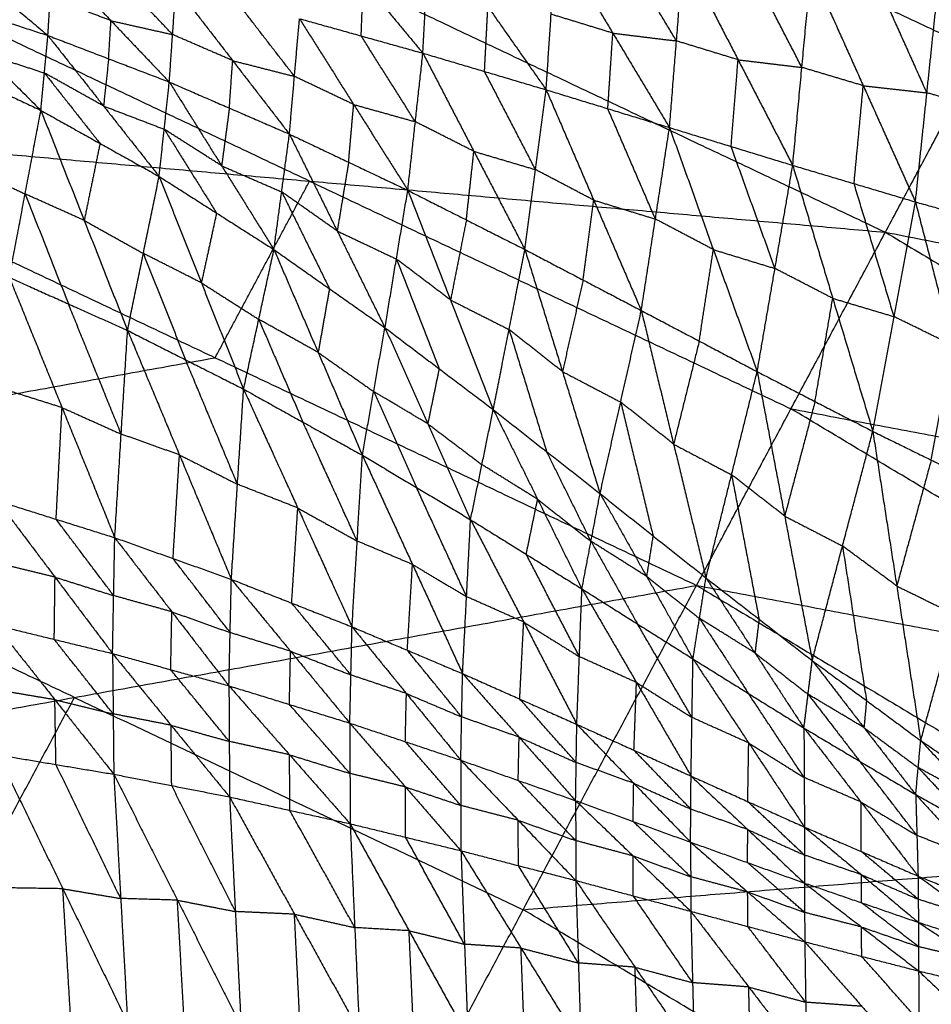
# Model space of a CAD drawing. Header units: millimetres. Extents: x -106 to 110, y -96 to 120.
# Tile 874 of 1020: x 37 to 45, y 85 to 93. Entities that reach past the tile are written whole.
import ezdxf

# ---------------------------------------------------------------- set-up
doc = ezdxf.new("R2010")
doc.units = ezdxf.units.MM
doc.header["$MEASUREMENT"] = 0
doc.layers.add('Default', color=7, linetype='Continuous', true_color=0x000000)

msp = doc.modelspace()

# ---------------------------------------------------------------- linework, layer by layer
at = {"layer": 'Default'}
for points in [[(36.285, 95.1632, 7.9444), (40.2799, 93.2737, 7.9444), (44.2748, 91.3843, 7.9444)], [(41.0483, 94.7114, 8.5305), (43.0458, 93.7666, 8.5305), (45.0432, 92.8219, 8.5305)], [(44.2748, 91.3843, 7.9444), (45.0432, 92.8219, 8.5305), (45.8117, 94.2595, 9.1165)], [(39.6195, 93.9646, 4.0642), (40.0965, 93.391, 3.9369), (40.5734, 92.8173, 3.8095)], [(40.5734, 92.8173, 3.8095), (40.6003, 93.3354, 3.9048), (40.6272, 93.8535, 4.0001)], [(40.6272, 93.8535, 4.0001), (41.0935, 93.1889, 3.8479), (41.5598, 92.5244, 3.6956)], [(36.6295, 93.7535, 4.1207), (37.101, 93.3562, 4.1422), (37.5725, 92.9588, 4.1638)], [(41.5598, 92.5244, 3.6956), (41.5998, 93.1289, 3.8108), (41.6399, 93.7335, 3.9259)], [(41.6399, 93.7335, 3.9259), (42.0935, 92.9776, 3.7499), (42.5471, 92.2217, 3.574)], [(39.6666, 91.7931, 7.4488), (37.6692, 92.7379, 7.4488), (35.6717, 93.6826, 7.4488)], [(42.6029, 92.9155, 3.7098), (42.3761, 93.2935, 3.7978), (42.1493, 93.6714, 3.8858)], [(37.5725, 92.9588, 4.1638), (37.5914, 93.2634, 4.116), (37.6104, 93.5679, 4.0683)], [(37.6104, 93.5679, 4.0683), (38.0772, 93.0771, 4.0814), (38.544, 92.5864, 4.0944)], [(42.5471, 92.2217, 3.574), (42.6029, 92.9155, 3.7098), (42.6587, 93.6093, 3.8457)], [(42.6587, 93.6093, 3.8457), (43.096, 92.7644, 3.6485), (43.5332, 91.9194, 3.4513)], [(43.6066, 92.7033, 3.6085), (43.388, 93.1258, 3.7071), (43.1694, 93.5483, 3.8057)], [(43.5332, 91.9194, 3.4513), (43.6066, 92.7033, 3.6085), (43.68, 93.4872, 3.7657)], [(43.68, 93.4872, 3.7657), (44.0977, 92.5569, 3.5502), (44.5154, 91.6266, 3.3347)], [(38.5705, 92.9662, 4.0461), (38.3371, 93.2116, 4.0396), (38.1037, 93.457, 4.0331)], [(40.0797, 92.9554, 3.8602), (40.0881, 93.1732, 3.8986), (40.0965, 93.391, 3.9369)], [(44.6072, 92.4999, 3.5135), (44.3984, 92.965, 3.6213), (44.1895, 93.4302, 3.729)], [(38.544, 92.5864, 4.0944), (38.5705, 92.9662, 4.0461), (38.597, 93.3461, 3.9978)], [(38.597, 93.3461, 3.9978), (39.0511, 92.7577, 4.0025), (39.5053, 92.1694, 4.0072)], [(44.5154, 91.6266, 3.3347), (44.6072, 92.4999, 3.5135), (44.6991, 93.3732, 3.6923)], [(36.5966, 93.2766, 4.2123), (37.0565, 92.8178, 4.3329), (37.5163, 92.3591, 4.4536)], [(36.5966, 93.2766, 4.2123), (37.0846, 93.1177, 4.188), (37.5725, 92.9588, 4.1638)], [(38.0772, 93.0771, 4.0814), (37.8343, 93.1702, 4.0987), (37.5914, 93.2634, 4.116)], [(39.5456, 92.6314, 3.9591), (39.3185, 92.9256, 3.9567), (39.0915, 93.2198, 3.9544)], [(41.0666, 92.6709, 3.7526), (41.0801, 92.9299, 3.8002), (41.0935, 93.1889, 3.8479)], [(38.0583, 92.7726, 4.1291), (38.0677, 92.9249, 4.1052), (38.0772, 93.0771, 4.0814)], [(38.0772, 93.0771, 4.0814), (38.3239, 93.0217, 4.0638), (38.5705, 92.9662, 4.0461)], [(39.5053, 92.1694, 4.0072), (39.5456, 92.6314, 3.9591), (39.5859, 93.0935, 3.911)], [(39.5859, 93.0935, 3.911), (40.0193, 92.4065, 3.9081), (40.4527, 91.7195, 3.9051)], [(39.5859, 93.0935, 3.911), (40.0797, 92.9554, 3.8602), (40.5734, 92.8173, 3.8095)], [(42.0935, 92.9776, 3.7499), (41.8467, 93.0533, 3.7803), (41.5998, 93.1289, 3.8108)], [(37.5163, 92.3591, 4.4536), (37.5444, 92.659, 4.3087), (37.5725, 92.9588, 4.1638)], [(37.5725, 92.9588, 4.1638), (38.0176, 92.3947, 4.2936), (38.4627, 91.8307, 4.4235)], [(37.5725, 92.9588, 4.1638), (38.0583, 92.7726, 4.1291), (38.544, 92.5864, 4.0944)], [(39.0511, 92.7577, 4.0025), (38.8108, 92.862, 4.0243), (38.5705, 92.9662, 4.0461)], [(40.5131, 92.2684, 3.8573), (40.2964, 92.6119, 3.8588), (40.0797, 92.9554, 3.8602)], [(42.0535, 92.373, 3.6348), (42.0735, 92.6753, 3.6924), (42.0935, 92.9776, 3.7499)], [(42.0935, 92.9776, 3.7499), (42.3482, 92.9465, 3.7299), (42.6029, 92.9155, 3.7098)], [(43.096, 92.7644, 3.6485), (42.8494, 92.8399, 3.6792), (42.6029, 92.9155, 3.7098)], [(36.5498, 92.8141, 4.4635), (37.033, 92.5866, 4.4585), (37.5163, 92.3591, 4.4536)], [(37.0565, 92.8178, 4.3329), (37.3004, 92.7384, 4.3208), (37.5444, 92.659, 4.3087)], [(38.0583, 92.7726, 4.1291), (38.038, 92.5837, 4.2114), (38.0176, 92.3947, 4.2936)], [(40.4527, 91.7195, 3.9051), (40.5131, 92.2684, 3.8573), (40.5734, 92.8173, 3.8095)], [(40.5734, 92.8173, 3.8095), (40.9816, 92.0315, 3.8005), (41.3898, 91.2458, 3.7915)], [(40.5734, 92.8173, 3.8095), (41.0666, 92.6709, 3.7526), (41.5598, 92.5244, 3.6956)], [(43.0402, 92.0706, 3.5126), (43.0681, 92.4175, 3.5806), (43.096, 92.7644, 3.6485)], [(43.096, 92.7644, 3.6485), (43.3513, 92.7339, 3.6285), (43.6066, 92.7033, 3.6085)], [(39.0246, 92.3779, 4.0508), (39.0379, 92.5678, 4.0267), (39.0511, 92.7577, 4.0025)], [(39.0511, 92.7577, 4.0025), (39.2984, 92.6946, 3.9808), (39.5456, 92.6314, 3.9591)], [(44.0977, 92.5569, 3.5502), (43.8521, 92.6301, 3.5794), (43.6066, 92.7033, 3.6085)], [(37.5444, 92.659, 4.3087), (37.767, 92.3769, 4.3736), (37.9895, 92.0949, 4.4385)], [(38.0176, 92.3947, 4.2936), (37.781, 92.5269, 4.3011), (37.5444, 92.659, 4.3087)], [(40.0193, 92.4065, 3.9081), (39.7824, 92.519, 3.9336), (39.5456, 92.6314, 3.9591)], [(41.4748, 91.8851, 3.7436), (41.2707, 92.278, 3.7481), (41.0666, 92.6709, 3.7526)], [(38.4627, 91.8307, 4.4235), (38.5034, 92.2085, 4.259), (38.544, 92.5864, 4.0944)], [(38.544, 92.5864, 4.0944), (38.9627, 91.9158, 4.2359), (39.3815, 91.2451, 4.3773)], [(38.544, 92.5864, 4.0944), (39.0246, 92.3779, 4.0508), (39.5053, 92.1694, 4.0072)], [(41.3898, 91.2458, 3.7915), (41.4748, 91.8851, 3.7436), (41.5598, 92.5244, 3.6956)], [(41.5598, 92.5244, 3.6956), (41.9406, 91.6409, 3.6834), (42.3214, 90.7574, 3.6711)], [(41.5598, 92.5244, 3.6956), (42.0535, 92.373, 3.6348), (42.5471, 92.2217, 3.574)], [(44.0243, 91.773, 3.393), (44.061, 92.165, 3.4716), (44.0977, 92.5569, 3.5502)], [(44.0977, 92.5569, 3.5502), (44.3524, 92.5284, 3.5319), (44.6072, 92.4999, 3.5135)], [(45.1004, 92.3617, 3.4614), (44.8538, 92.4308, 3.4875), (44.6072, 92.4999, 3.5135)], [(38.0176, 92.3947, 4.2936), (38.2605, 92.3016, 4.2763), (38.5034, 92.2085, 4.259)], [(39.0246, 92.3779, 4.0508), (38.9937, 92.1468, 4.1434), (38.9627, 91.9158, 4.2359)], [(39.979, 91.9445, 3.9562), (39.9991, 92.1755, 3.9321), (40.0193, 92.4065, 3.9081)], [(40.0193, 92.4065, 3.9081), (40.2662, 92.3375, 3.8827), (40.5131, 92.2684, 3.8573)], [(42.4343, 91.4895, 3.6225), (42.2439, 91.9313, 3.6287), (42.0535, 92.373, 3.6348)], [(37.2639, 91.0219, 2.5168), (37.3901, 91.6905, 3.4852), (37.5163, 92.3591, 4.4536)], [(37.5163, 92.3591, 4.4536), (37.863, 91.4787, 3.5294), (38.2097, 90.5983, 2.6053)], [(37.5163, 92.3591, 4.4536), (37.9895, 92.0949, 4.4385), (38.4627, 91.8307, 4.4235)], [(38.5034, 92.2085, 4.259), (38.7127, 91.8732, 4.3297), (38.9221, 91.5379, 4.4004)], [(38.9627, 91.9158, 4.2359), (38.7331, 92.0621, 4.2474), (38.5034, 92.2085, 4.259)], [(40.9816, 92.0315, 3.8005), (40.7473, 92.15, 3.8289), (40.5131, 92.2684, 3.8573)], [(42.3214, 90.7574, 3.6711), (42.4343, 91.4895, 3.6225), (42.5471, 92.2217, 3.574)], [(42.5471, 92.2217, 3.574), (42.898, 91.245, 3.5624), (43.2488, 90.2683, 3.5508)], [(42.5471, 92.2217, 3.574), (43.0402, 92.0706, 3.5126), (43.5332, 91.9194, 3.4513)], [(35.0584, 92.202, 6.9532), (38.9111, 90.3797, 6.9532), (42.7639, 88.5575, 6.9532)], [(35.0584, 92.202, 6.9532), (39.6666, 91.7931, 7.4488), (44.2748, 91.3843, 7.9444)], [(39.3815, 91.2451, 4.3773), (39.4434, 91.7073, 4.1923), (39.5053, 92.1694, 4.0072)], [(39.5053, 92.1694, 4.0072), (39.8877, 91.3944, 4.1636), (40.2701, 90.6194, 4.32)], [(39.5053, 92.1694, 4.0072), (39.979, 91.9445, 3.9562), (40.4527, 91.7195, 3.9051)], [(37.9895, 92.0949, 4.4385), (37.9262, 91.7868, 3.984), (37.863, 91.4787, 3.5294)], [(43.391, 91.0939, 3.5011), (43.2156, 91.5822, 3.5069), (43.0402, 92.0706, 3.5126)], [(40.9212, 91.4826, 3.8483), (40.9514, 91.7571, 3.8244), (40.9816, 92.0315, 3.8005)], [(40.9816, 92.0315, 3.8005), (41.2282, 91.9583, 3.772), (41.4748, 91.8851, 3.7436)], [(36.9068, 91.918, 3.4902), (37.1485, 91.8043, 3.4877), (37.3901, 91.6905, 3.4852)], [(38.9627, 91.9158, 4.2359), (39.2031, 91.8115, 4.2141), (39.4434, 91.7073, 4.1923)], [(39.979, 91.9445, 3.9562), (39.9333, 91.6694, 4.0599), (39.8877, 91.3944, 4.1636)], [(43.2488, 90.2683, 3.5508), (43.391, 91.0939, 3.5011), (43.5332, 91.9194, 3.4513)], [(43.5332, 91.9194, 3.4513), (43.8537, 90.8547, 3.4442), (44.1741, 89.79, 3.4371)], [(43.5332, 91.9194, 3.4513), (44.0243, 91.773, 3.393), (44.5154, 91.6266, 3.3347)], [(38.2097, 90.5983, 2.6053), (38.3362, 91.2145, 3.5144), (38.4627, 91.8307, 4.4235)], [(38.4627, 91.8307, 4.4235), (38.8006, 90.9793, 3.5566), (39.1385, 90.128, 2.6897)], [(38.4627, 91.8307, 4.4235), (38.9221, 91.5379, 4.4004), (39.3815, 91.2451, 4.3773)], [(41.9406, 91.6409, 3.6834), (41.7077, 91.763, 3.7135), (41.4748, 91.8851, 3.7436)], [(38.9111, 90.3797, 6.9532), (39.2889, 91.0864, 7.201), (39.6666, 91.7931, 7.4488)], [(39.6666, 91.7931, 7.4488), (41.593, 90.882, 7.4488), (43.5194, 89.9709, 7.4488)], [(44.3447, 90.7083, 3.3859), (44.1845, 91.2407, 3.3895), (44.0243, 91.773, 3.393)], [(37.3901, 91.6905, 3.4852), (37.5634, 91.2503, 3.0231), (37.7368, 90.8101, 2.5611)], [(37.863, 91.4787, 3.5294), (37.6265, 91.5846, 3.5073), (37.3901, 91.6905, 3.4852)], [(39.4434, 91.7073, 4.1923), (39.6346, 91.3198, 4.2705), (39.8258, 90.9323, 4.3487)], [(39.8877, 91.3944, 4.1636), (39.6655, 91.5508, 4.1779), (39.4434, 91.7073, 4.1923)], [(40.2701, 90.6194, 4.32), (40.3614, 91.1695, 4.1126), (40.4527, 91.7195, 3.9051)], [(40.4527, 91.7195, 3.9051), (40.7947, 90.842, 4.0805), (41.1367, 89.9645, 4.2559)], [(40.4527, 91.7195, 3.9051), (40.9212, 91.4826, 3.8483), (41.3898, 91.2458, 3.7915)], [(41.8556, 91.0016, 3.7313), (41.8981, 91.3212, 3.7073), (41.9406, 91.6409, 3.6834)], [(41.9406, 91.6409, 3.6834), (42.1875, 91.5652, 3.653), (42.4343, 91.4895, 3.6225)], [(44.1741, 89.79, 3.4371), (44.3447, 90.7083, 3.3859), (44.5154, 91.6266, 3.3347)], [(44.5154, 91.6266, 3.3347), (44.8122, 90.4787, 3.3353), (45.109, 89.3307, 3.3359)], [(44.5154, 91.6266, 3.3347), (45.0085, 91.4884, 3.2826), (45.5017, 91.3502, 3.2305)], [(38.9221, 91.5379, 4.4004), (38.8614, 91.2586, 3.9785), (38.8006, 90.9793, 3.5566)], [(37.863, 91.4787, 3.5294), (38.0996, 91.3466, 3.5219), (38.3362, 91.2145, 3.5144)], [(40.9212, 91.4826, 3.8483), (40.858, 91.1623, 3.9644), (40.7947, 90.842, 4.0805)], [(42.898, 91.245, 3.5624), (42.6661, 91.3673, 3.5925), (42.4343, 91.4895, 3.6225)], [(39.8877, 91.3944, 4.1636), (40.1245, 91.282, 4.1381), (40.3614, 91.1695, 4.1126)], [(42.7639, 88.5575, 6.9532), (43.5194, 89.9709, 7.4488), (44.2748, 91.3843, 7.9444)], [(44.2748, 91.3843, 7.9444), (48.0653, 89.1124, 7.9444), (51.8558, 86.8404, 7.9444)], [(44.2748, 91.3843, 7.9444), (48.9709, 90.4677, 8.5305), (53.667, 89.5512, 9.1165)], [(38.3362, 91.2145, 3.5144), (38.5051, 90.7888, 3.0809), (38.6741, 90.3631, 2.6475)], [(38.8006, 90.9793, 3.5566), (38.5684, 91.0969, 3.5355), (38.3362, 91.2145, 3.5144)], [(39.1385, 90.128, 2.6897), (39.26, 90.6866, 3.5335), (39.3815, 91.2451, 4.3773)], [(39.3815, 91.2451, 4.3773), (39.7352, 90.4221, 3.5771), (40.089, 89.5991, 2.7768)], [(39.3815, 91.2451, 4.3773), (39.8258, 90.9323, 4.3487), (40.2701, 90.6194, 4.32)], [(41.1367, 89.9645, 4.2559), (41.2632, 90.6051, 4.0237), (41.3898, 91.2458, 3.7915)], [(41.3898, 91.2458, 3.7915), (41.6905, 90.2687, 3.9907), (41.9913, 89.2916, 4.1899)], [(41.3898, 91.2458, 3.7915), (41.8556, 91.0016, 3.7313), (42.3214, 90.7574, 3.6711)], [(42.7851, 90.5128, 3.611), (42.8415, 90.8789, 3.5867), (42.898, 91.245, 3.5624)], [(42.898, 91.245, 3.5624), (43.1445, 91.1694, 3.5317), (43.391, 91.0939, 3.5011)], [(40.3614, 91.1695, 4.1126), (40.5324, 90.7307, 4.2003), (40.7034, 90.292, 4.288)], [(40.7947, 90.842, 4.0805), (40.578, 91.0058, 4.0966), (40.3614, 91.1695, 4.1126)], [(43.8537, 90.8547, 3.4442), (43.6223, 90.9743, 3.4727), (43.391, 91.0939, 3.5011)], [(37.2639, 91.0219, 2.5168), (37.6857, 89.9804, 1.9406), (38.1075, 88.9389, 1.3643)], [(37.2639, 91.0219, 2.5168), (37.7368, 90.8101, 2.5611), (38.2097, 90.5983, 2.6053)], [(38.8006, 90.9793, 3.5566), (39.0303, 90.833, 3.5451), (39.26, 90.6866, 3.5335)], [(41.8556, 91.0016, 3.7313), (41.7731, 90.6351, 3.861), (41.6905, 90.2687, 3.9907)], [(39.8258, 90.9323, 4.3487), (39.7805, 90.6772, 3.9629), (39.7352, 90.4221, 3.5771)], [(38.1586, 89.7686, 1.9848), (37.9477, 90.2893, 2.2729), (37.7368, 90.8101, 2.5611)], [(40.7947, 90.842, 4.0805), (41.029, 90.7236, 4.0521), (41.2632, 90.6051, 4.0237)], [(43.7115, 90.0292, 3.494), (43.7826, 90.4419, 3.4691), (43.8537, 90.8547, 3.4442)], [(43.8537, 90.8547, 3.4442), (44.0992, 90.7815, 3.4151), (44.3447, 90.7083, 3.3859)], [(41.9913, 89.2916, 4.1899), (42.1564, 90.0245, 3.9305), (42.3214, 90.7574, 3.6711)], [(42.3214, 90.7574, 3.6711), (42.5802, 89.6875, 3.8992), (42.8389, 88.6177, 4.1273)], [(42.3214, 90.7574, 3.6711), (42.7851, 90.5128, 3.611), (43.2488, 90.2683, 3.5508)], [(39.26, 90.6866, 3.5335), (39.4369, 90.2751, 3.1334), (39.6137, 89.8636, 2.7332)], [(39.7352, 90.4221, 3.5771), (39.4976, 90.5544, 3.5553), (39.26, 90.6866, 3.5335)], [(44.8122, 90.4787, 3.3353), (44.5784, 90.5935, 3.3606), (44.3447, 90.7083, 3.3859)], [(38.1075, 88.9389, 1.3643), (38.1586, 89.7686, 1.9848), (38.2097, 90.5983, 2.6053)], [(38.2097, 90.5983, 2.6053), (38.6251, 89.602, 2.07), (39.0405, 88.6057, 1.5347)], [(38.2097, 90.5983, 2.6053), (38.6741, 90.3631, 2.6475), (39.1385, 90.128, 2.6897)], [(40.089, 89.5991, 2.7768), (40.1795, 90.1093, 3.5484), (40.2701, 90.6194, 4.32)], [(40.2701, 90.6194, 4.32), (40.6126, 89.8513, 3.5894), (40.9551, 89.0832, 2.8588)], [(40.2701, 90.6194, 4.32), (40.7034, 90.292, 4.288), (41.1367, 89.9645, 4.2559)], [(41.2632, 90.6051, 4.0237), (41.4136, 90.1166, 4.1233), (41.564, 89.6281, 4.2229)], [(41.6905, 90.2687, 3.9907), (41.4769, 90.4369, 4.0072), (41.2632, 90.6051, 4.0237)], [(42.7851, 90.5128, 3.611), (42.6826, 90.1002, 3.7551), (42.5802, 89.6875, 3.8992)], [(44.6415, 89.5604, 3.3865), (44.7269, 90.0195, 3.3609), (44.8122, 90.4787, 3.3353)], [(39.7352, 90.4221, 3.5771), (39.9574, 90.2657, 3.5627), (40.1795, 90.1093, 3.5484)], [(33.932, 89.4827, 6.2709), (36.4216, 89.9312, 6.612), (38.9111, 90.3797, 6.9532)], [(39.0895, 89.3669, 2.1122), (38.8818, 89.865, 2.3799), (38.6741, 90.3631, 2.6475)], [(40.7034, 90.292, 4.288), (40.658, 90.0717, 3.9387), (40.6126, 89.8513, 3.5894)], [(41.6905, 90.2687, 3.9907), (41.9235, 90.1466, 3.9606), (42.1564, 90.0245, 3.9305)], [(42.8389, 88.6177, 4.1273), (43.0438, 89.443, 3.8391), (43.2488, 90.2683, 3.5508)], [(43.2488, 90.2683, 3.5508), (43.4689, 89.1122, 3.812), (43.6891, 87.9561, 4.0731)], [(43.2488, 90.2683, 3.5508), (43.7115, 90.0292, 3.494), (44.1741, 89.79, 3.4371)], [(37.6857, 89.9804, 1.9406), (37.451, 90.0544, 1.8992), (37.2164, 90.1283, 1.8578)], [(39.0405, 88.6057, 1.5347), (39.0895, 89.3669, 2.1122), (39.1385, 90.128, 2.6897)], [(39.1385, 90.128, 2.6897), (39.5724, 89.1768, 2.2046), (40.0063, 88.2255, 1.7196)], [(39.1385, 90.128, 2.6897), (39.6137, 89.8636, 2.7332), (40.089, 89.5991, 2.7768)], [(40.1795, 90.1093, 3.5484), (40.3508, 89.7252, 3.1831), (40.522, 89.3412, 2.8178)], [(40.6126, 89.8513, 3.5894), (40.396, 89.9803, 3.5689), (40.1795, 90.1093, 3.5484)], [(42.1564, 90.0245, 3.9305), (42.2857, 89.4896, 4.0445), (42.4151, 88.9547, 4.1586)], [(42.5802, 89.6875, 3.8992), (42.3683, 89.856, 3.9149), (42.1564, 90.0245, 3.9305)], [(43.7115, 90.0292, 3.494), (43.5902, 89.5707, 3.653), (43.4689, 89.1122, 3.812)], [(37.6382, 89.0868, 1.2815), (37.6619, 89.5336, 1.611), (37.6857, 89.9804, 1.9406)], [(37.6857, 89.9804, 1.9406), (37.9221, 89.8745, 1.9627), (38.1586, 89.7686, 1.9848)], [(40.9551, 89.0832, 2.8588), (41.0459, 89.5239, 3.5573), (41.1367, 89.9645, 4.2559)], [(41.1367, 89.9645, 4.2559), (41.4914, 89.2469, 3.6022), (41.8462, 88.5293, 2.9485)], [(41.1367, 89.9645, 4.2559), (41.564, 89.6281, 4.2229), (41.9913, 89.2916, 4.1899)], [(43.5194, 89.9709, 7.4488), (45.7923, 89.5416, 7.6966), (48.0653, 89.1124, 7.9444)], [(47.3098, 87.699, 7.4488), (45.4146, 88.8349, 7.4488), (43.5194, 89.9709, 7.4488)], [(40.0476, 88.9123, 2.2482), (39.8307, 89.3879, 2.4907), (39.6137, 89.8636, 2.7332)], [(40.6126, 89.8513, 3.5894), (40.8292, 89.6876, 3.5734), (41.0459, 89.5239, 3.5573)], [(38.6251, 89.602, 2.07), (38.3918, 89.6853, 2.0274), (38.1586, 89.7686, 1.9848)], [(43.6891, 87.9561, 4.0731), (43.9316, 88.873, 3.7551), (44.1741, 89.79, 3.4371)], [(44.1741, 89.79, 3.4371), (44.3659, 88.5526, 3.7344), (44.5577, 87.3151, 4.0317)], [(44.1741, 89.79, 3.4371), (44.6415, 89.5604, 3.3865), (45.109, 89.3307, 3.3359)], [(42.5802, 89.6875, 3.8992), (42.812, 89.5653, 3.8691), (43.0438, 89.443, 3.8391)], [(41.9187, 88.9104, 3.5692), (41.7414, 89.2693, 3.8961), (41.564, 89.6281, 4.2229)], [(38.574, 88.7723, 1.4495), (38.5995, 89.1872, 1.7598), (38.6251, 89.602, 2.07)], [(38.6251, 89.602, 2.07), (38.8573, 89.4844, 2.0911), (39.0895, 89.3669, 2.1122)], [(40.0063, 88.2255, 1.7196), (40.0476, 88.9123, 2.2482), (40.089, 89.5991, 2.7768)], [(40.089, 89.5991, 2.7768), (40.4901, 88.725, 2.3373), (40.8911, 87.8509, 1.8979)], [(40.089, 89.5991, 2.7768), (40.522, 89.3412, 2.8178), (40.9551, 89.0832, 2.8588)], [(44.6415, 89.5604, 3.3865), (44.5037, 89.0565, 3.5604), (44.3659, 88.5526, 3.7344)], [(37.7848, 87.6605, 6.2709), (35.8584, 88.5716, 6.2709), (33.932, 89.4827, 6.2709)], [(41.4914, 89.2469, 3.6022), (41.2687, 89.3854, 3.5798), (41.0459, 89.5239, 3.5573)], [(43.0438, 89.443, 3.8391), (43.1539, 88.8649, 3.9696), (43.264, 88.2869, 4.1002)], [(43.4689, 89.1122, 3.812), (43.2564, 89.2776, 3.8255), (43.0438, 89.443, 3.8391)], [(39.5724, 89.1768, 2.2046), (39.3309, 89.2718, 2.1584), (39.0895, 89.3669, 2.1122)], [(40.9231, 88.4671, 2.3783), (40.7226, 88.9041, 2.5981), (40.522, 89.3412, 2.8178)], [(41.8462, 88.5293, 2.9485), (41.9187, 88.9104, 3.5692), (41.9913, 89.2916, 4.1899)], [(41.9913, 89.2916, 4.1899), (42.3632, 88.6302, 3.6178), (42.7351, 87.9687, 3.0457)], [(41.9913, 89.2916, 4.1899), (42.4151, 88.9547, 4.1586), (42.8389, 88.6177, 4.1273)], [(44.5577, 87.3151, 4.0317), (44.8333, 88.3229, 3.6838), (45.109, 89.3307, 3.3359)], [(37.1689, 89.2347, 1.1987), (37.6294, 88.6233, 1.0839), (38.0899, 88.0119, 0.969)], [(37.1689, 89.2347, 1.1987), (37.6382, 89.0868, 1.2815), (38.1075, 88.9389, 1.3643)], [(41.4006, 88.8062, 2.9036), (41.446, 89.0266, 3.2529), (41.4914, 89.2469, 3.6022)], [(41.4914, 89.2469, 3.6022), (41.7051, 89.0787, 3.5857), (41.9187, 88.9104, 3.5692)], [(39.5234, 88.4156, 1.6271), (39.5479, 88.7962, 1.9159), (39.5724, 89.1768, 2.2046)], [(39.5724, 89.1768, 2.2046), (39.81, 89.0445, 2.2264), (40.0476, 88.9123, 2.2482)], [(38.0987, 88.4754, 1.1667), (37.8684, 88.7811, 1.2241), (37.6382, 89.0868, 1.2815)], [(40.8911, 87.8509, 1.8979), (40.9231, 88.4671, 2.3783), (40.9551, 89.0832, 2.8588)], [(40.9551, 89.0832, 2.8588), (41.3802, 88.264, 2.4757), (41.8054, 87.4449, 2.0927)], [(40.9551, 89.0832, 2.8588), (41.4006, 88.8062, 2.9036), (41.8462, 88.5293, 2.9485)], [(43.4689, 89.1122, 3.812), (43.7003, 88.9926, 3.7835), (43.9316, 88.873, 3.7551)], [(38.0899, 88.0119, 0.969), (38.0987, 88.4754, 1.1667), (38.1075, 88.9389, 1.3643)], [(38.1075, 88.9389, 1.3643), (38.5643, 88.3462, 1.2654), (39.0212, 87.7534, 1.1666)], [(38.1075, 88.9389, 1.3643), (38.574, 88.7723, 1.4495), (39.0405, 88.6057, 1.5347)], [(40.4901, 88.725, 2.3373), (40.2688, 88.8187, 2.2928), (40.0476, 88.9123, 2.2482)], [(41.9187, 88.9104, 3.5692), (42.1047, 88.5797, 3.2831), (42.2906, 88.249, 2.9971)], [(42.3632, 88.6302, 3.6178), (42.141, 88.7703, 3.5935), (41.9187, 88.9104, 3.5692)], [(42.4151, 88.9547, 4.1586), (42.3891, 88.7924, 3.8882), (42.3632, 88.6302, 3.6178)], [(43.9316, 88.873, 3.7551), (44.0275, 88.2543, 3.9037), (44.1234, 87.6356, 4.0524)], [(44.3659, 88.5526, 3.7344), (44.1487, 88.7128, 3.7447), (43.9316, 88.873, 3.7551)], [(39.0309, 88.1796, 1.3506), (38.8024, 88.4759, 1.4001), (38.574, 88.7723, 1.4495)], [(41.8258, 87.9871, 2.5206), (41.6132, 88.3967, 2.7121), (41.4006, 88.8062, 2.9036)], [(37.6294, 88.6233, 1.0839), (37.3961, 88.6799, 1.0365), (37.1628, 88.7366, 0.9891)], [(40.4487, 88.0382, 1.8087), (40.4694, 88.3816, 2.073), (40.4901, 88.725, 2.3373)], [(40.4901, 88.725, 2.3373), (40.7066, 88.596, 2.3578), (40.9231, 88.4671, 2.3783)], [(37.6233, 88.1252, 0.8743), (37.6263, 88.3742, 0.9791), (37.6294, 88.6233, 1.0839)], [(37.6294, 88.6233, 1.0839), (37.864, 88.5494, 1.1253), (38.0987, 88.4754, 1.1667)], [(39.0212, 87.7534, 1.1666), (39.0309, 88.1796, 1.3506), (39.0405, 88.6057, 1.5347)], [(39.0405, 88.6057, 1.5347), (39.5146, 88.0303, 1.4587), (39.9887, 87.4548, 1.3826)], [(39.0405, 88.6057, 1.5347), (39.5234, 88.4156, 1.6271), (40.0063, 88.2255, 1.7196)], [(42.3632, 88.6302, 3.6178), (42.5751, 88.4617, 3.6021), (42.787, 88.2932, 3.5865)], [(42.7351, 87.9687, 3.0457), (42.787, 88.2932, 3.5865), (42.8389, 88.6177, 4.1273)], [(42.8389, 88.6177, 4.1273), (43.2309, 88.0168, 3.6386), (43.623, 87.4158, 3.1498)], [(42.8389, 88.6177, 4.1273), (43.264, 88.2869, 4.1002), (43.6891, 87.9561, 4.0731)], [(32.8057, 86.7634, 5.5886), (37.7848, 87.6605, 6.2709), (42.7639, 88.5575, 6.9532)], [(39.989, 83.366, 5.5886), (41.3764, 85.9618, 6.2709), (42.7639, 88.5575, 6.9532)], [(41.8054, 87.4449, 2.0927), (41.8258, 87.9871, 2.5206), (41.8462, 88.5293, 2.9485)], [(41.8462, 88.5293, 2.9485), (42.2828, 87.7801, 2.6234), (42.7195, 87.031, 2.2982)], [(41.8462, 88.5293, 2.9485), (42.2906, 88.249, 2.9971), (42.7351, 87.9687, 3.0457)], [(42.7639, 88.5575, 6.9532), (46.4195, 86.3665, 6.9532), (50.0751, 84.1754, 6.9532)], [(42.7639, 88.5575, 6.9532), (47.3098, 87.699, 7.4488), (51.8558, 86.8404, 7.9444)], [(44.3659, 88.5526, 3.7344), (44.5996, 88.4377, 3.7091), (44.8333, 88.3229, 3.6838)], [(38.5643, 88.3462, 1.2654), (38.3315, 88.4108, 1.216), (38.0987, 88.4754, 1.1667)], [(41.3802, 88.264, 2.4757), (41.1517, 88.3656, 2.427), (40.9231, 88.4671, 2.3783)], [(38.5555, 87.8827, 1.0678), (38.5599, 88.1144, 1.1666), (38.5643, 88.3462, 1.2654)], [(38.5643, 88.3462, 1.2654), (38.7976, 88.2629, 1.308), (39.0309, 88.1796, 1.3506)], [(39.9975, 87.8402, 1.5511), (39.7604, 88.1279, 1.5891), (39.5234, 88.4156, 1.6271)], [(42.787, 88.2932, 3.5865), (42.983, 87.9927, 3.3421), (43.179, 87.6923, 3.0977)], [(43.2309, 88.0168, 3.6386), (43.009, 88.155, 3.6125), (42.787, 88.2932, 3.5865)], [(43.264, 88.2869, 4.1002), (43.2474, 88.1518, 3.8694), (43.2309, 88.0168, 3.6386)], [(37.1567, 88.2384, 0.7796), (37.6233, 88.1252, 0.8743), (38.0899, 88.0119, 0.969)], [(37.1567, 88.2384, 0.7796), (37.6282, 87.6421, 0.742), (38.0997, 87.0458, 0.7044)], [(39.9887, 87.4548, 1.3826), (39.9975, 87.8402, 1.5511), (40.0063, 88.2255, 1.7196)], [(40.0063, 88.2255, 1.7196), (40.4415, 87.6918, 1.6557), (40.8767, 87.1581, 1.5919)], [(40.0063, 88.2255, 1.7196), (40.4487, 88.0382, 1.8087), (40.8911, 87.8509, 1.8979)], [(41.3483, 87.6479, 1.9953), (41.3643, 87.956, 2.2355), (41.3802, 88.264, 2.4757)], [(41.3802, 88.264, 2.4757), (41.603, 88.1256, 2.4982), (41.8258, 87.9871, 2.5206)], [(42.7273, 87.4999, 2.6719), (42.509, 87.8744, 2.8345), (42.2906, 88.249, 2.9971)], [(38.0948, 87.5288, 0.8367), (37.859, 87.827, 0.8555), (37.6233, 88.1252, 0.8743)], [(39.5146, 88.0303, 1.4587), (39.2727, 88.1049, 1.4046), (39.0309, 88.1796, 1.3506)], [(40.8839, 87.5045, 1.7449), (40.6663, 87.7713, 1.7768), (40.4487, 88.0382, 1.8087)], [(38.0899, 88.0119, 0.969), (38.0948, 87.5288, 0.8367), (38.0997, 87.0458, 0.7044)], [(38.0899, 88.0119, 0.969), (38.5555, 87.8827, 1.0678), (39.0212, 87.7534, 1.1666)], [(38.0899, 88.0119, 0.969), (38.5581, 87.4379, 0.9445), (39.0264, 86.8639, 0.92)], [(39.5049, 87.6041, 1.2746), (39.5098, 87.8172, 1.3666), (39.5146, 88.0303, 1.4587)], [(39.5146, 88.0303, 1.4587), (39.756, 87.9352, 1.5049), (39.9975, 87.8402, 1.5511)], [(42.2828, 87.7801, 2.6234), (42.0543, 87.8836, 2.572), (41.8258, 87.9871, 2.5206)], [(42.7195, 87.031, 2.2982), (42.7273, 87.4999, 2.6719), (42.7351, 87.9687, 3.0457)], [(42.7351, 87.9687, 3.0457), (43.179, 87.6923, 3.0977), (43.623, 87.4158, 3.1498)], [(42.7351, 87.9687, 3.0457), (43.1811, 87.296, 2.778), (43.6271, 86.6232, 2.5103)], [(43.2309, 88.0168, 3.6386), (43.4435, 87.8513, 3.625), (43.656, 87.6859, 3.6115)], [(43.623, 87.4158, 3.1498), (43.656, 87.6859, 3.6115), (43.6891, 87.9561, 4.0731)], [(43.6891, 87.9561, 4.0731), (44.1034, 87.4193, 3.6681), (44.5177, 86.8825, 3.2632)], [(43.6891, 87.9561, 4.0731), (44.1234, 87.6356, 4.0524), (44.5577, 87.3151, 4.0317)], [(39.0238, 87.3087, 1.0433), (38.7897, 87.5957, 1.0556), (38.5555, 87.8827, 1.0678)], [(40.4415, 87.6918, 1.6557), (40.2195, 87.766, 1.6034), (39.9975, 87.8402, 1.5511)], [(40.8767, 87.1581, 1.5919), (40.8839, 87.5045, 1.7449), (40.8911, 87.8509, 1.8979)], [(40.8911, 87.8509, 1.8979), (41.3435, 87.3425, 1.8592), (41.7958, 86.8342, 1.8205)], [(40.8911, 87.8509, 1.8979), (41.3483, 87.6479, 1.9953), (41.8054, 87.4449, 2.0927)], [(37.6282, 87.6421, 0.742), (37.3967, 87.681, 0.6908), (37.1652, 87.72, 0.6395)], [(39.0212, 87.7534, 1.1666), (39.0238, 87.3087, 1.0433), (39.0264, 86.8639, 0.92)], [(39.0212, 87.7534, 1.1666), (39.5049, 87.6041, 1.2746), (39.9887, 87.4548, 1.3826)], [(39.0212, 87.7534, 1.1666), (39.5063, 87.2015, 1.1618), (39.9913, 86.6496, 1.157)], [(42.2625, 87.2379, 2.1955), (42.2726, 87.509, 2.4094), (42.2828, 87.7801, 2.6234)], [(42.2828, 87.7801, 2.6234), (42.5051, 87.64, 2.6476), (42.7273, 87.4999, 2.6719)], [(36.3973, 85.0647, 5.5886), (37.0911, 86.3626, 5.9297), (37.7848, 87.6605, 6.2709)], [(37.6367, 87.1236, 0.6019), (37.6325, 87.3829, 0.672), (37.6282, 87.6421, 0.742)], [(37.6282, 87.6421, 0.742), (37.8615, 87.5855, 0.7894), (38.0948, 87.5288, 0.8367)], [(37.7848, 87.6605, 6.2709), (39.5806, 86.8111, 6.2709), (41.3764, 85.9618, 6.2709)], [(40.4327, 87.3065, 1.4872), (40.4371, 87.4991, 1.5715), (40.4415, 87.6918, 1.6557)], [(40.4415, 87.6918, 1.6557), (40.6627, 87.5981, 1.7003), (40.8839, 87.5045, 1.7449)], [(41.8006, 87.1395, 1.9566), (41.5744, 87.3937, 1.976), (41.3483, 87.6479, 1.9953)], [(43.625, 87.0195, 2.83), (43.402, 87.3559, 2.9639), (43.179, 87.6923, 3.0977)], [(43.656, 87.6859, 3.6115), (43.8632, 87.4175, 3.409), (44.0703, 87.1491, 3.2065)], [(44.1034, 87.4193, 3.6681), (43.8797, 87.5526, 3.6398), (43.656, 87.6859, 3.6115)], [(39.99, 87.0522, 1.2698), (39.7475, 87.3282, 1.2722), (39.5049, 87.6041, 1.2746)], [(44.1234, 87.6356, 4.0524), (44.1134, 87.5274, 3.8603), (44.1034, 87.4193, 3.6681)], [(38.5581, 87.4379, 0.9445), (38.3265, 87.4834, 0.8906), (38.0948, 87.5288, 0.8367)], [(41.3435, 87.3425, 1.8592), (41.1137, 87.4235, 1.8021), (40.8839, 87.5045, 1.7449)], [(43.1811, 87.296, 2.778), (42.9542, 87.3979, 2.725), (42.7273, 87.4999, 2.6719)], [(38.5631, 86.9548, 0.8122), (38.5606, 87.1964, 0.8784), (38.5581, 87.4379, 0.9445)], [(38.5581, 87.4379, 0.9445), (38.791, 87.3733, 0.9939), (39.0238, 87.3087, 1.0433)], [(39.9887, 87.4548, 1.3826), (39.99, 87.0522, 1.2698), (39.9913, 86.6496, 1.157)], [(39.9887, 87.4548, 1.3826), (40.4327, 87.3065, 1.4872), (40.8767, 87.1581, 1.5919)], [(39.9887, 87.4548, 1.3826), (40.4333, 86.9442, 1.3849), (40.878, 86.4337, 1.3871)], [(41.7958, 86.8342, 1.8205), (41.8006, 87.1395, 1.9566), (41.8054, 87.4449, 2.0927)], [(41.8054, 87.4449, 2.0927), (42.2605, 86.9735, 2.0768), (42.7156, 86.5021, 2.0609)], [(41.8054, 87.4449, 2.0927), (42.2625, 87.2379, 2.1955), (42.7195, 87.031, 2.2982)], [(43.623, 87.4158, 3.1498), (43.625, 87.0195, 2.83), (43.6271, 86.6232, 2.5103)], [(43.623, 87.4158, 3.1498), (44.0703, 87.1491, 3.2065), (44.5177, 86.8825, 3.2632)], [(43.623, 87.4158, 3.1498), (44.0796, 86.8233, 2.9395), (44.5363, 86.2307, 2.7293)], [(44.1034, 87.4193, 3.6681), (44.3205, 87.259, 3.6578), (44.5377, 87.0988, 3.6474)], [(41.3362, 86.9962, 1.7062), (41.3398, 87.1693, 1.7827), (41.3435, 87.3425, 1.8592)], [(41.3435, 87.3425, 1.8592), (41.572, 87.241, 1.9079), (41.8006, 87.1395, 1.9566)], [(39.5063, 87.2015, 1.1618), (39.265, 87.2551, 1.1025), (39.0238, 87.3087, 1.0433)], [(40.8773, 86.7959, 1.4895), (40.655, 87.0512, 1.4884), (40.4327, 87.3065, 1.4872)], [(43.1733, 86.8271, 2.4042), (43.1772, 87.0615, 2.5911), (43.1811, 87.296, 2.778)], [(43.1811, 87.296, 2.778), (43.4031, 87.1577, 2.804), (43.625, 87.0195, 2.83)], [(44.5177, 86.8825, 3.2632), (44.5377, 87.0988, 3.6474), (44.5577, 87.3151, 4.0317)], [(44.5577, 87.3151, 4.0317), (44.9942, 86.8467, 3.7097), (45.4307, 86.3783, 3.3877)], [(44.5577, 87.3151, 4.0317), (45.0021, 87.0138, 4.0197), (45.4465, 86.7126, 4.0078)], [(37.1736, 87.2015, 0.4994), (37.6367, 87.1236, 0.6019), (38.0997, 87.0458, 0.7044)], [(37.1736, 87.2015, 0.4994), (37.6919, 86.1293, 0.5157), (38.2102, 85.057, 0.532)], [(39.5089, 86.7568, 1.0385), (39.5076, 86.9791, 1.1002), (39.5063, 87.2015, 1.1618)], [(39.5063, 87.2015, 1.1618), (39.7481, 87.1269, 1.2158), (39.99, 87.0522, 1.2698)], [(42.7175, 86.7666, 2.1796), (42.49, 87.0022, 2.1875), (42.2625, 87.2379, 2.1955)], [(38.155, 86.0514, 0.6182), (37.8958, 86.5875, 0.6101), (37.6367, 87.1236, 0.6019)], [(40.8767, 87.1581, 1.5919), (40.8773, 86.7959, 1.4895), (40.878, 86.4337, 1.3871)], [(40.8767, 87.1581, 1.5919), (41.3362, 86.9962, 1.7062), (41.7958, 86.8342, 1.8205)], [(40.8767, 87.1581, 1.5919), (41.3369, 86.6767, 1.6153), (41.7971, 86.1953, 1.6387)], [(42.2605, 86.9735, 2.0768), (42.0306, 87.0565, 2.0167), (41.8006, 87.1395, 1.9566)], [(44.527, 86.5566, 2.9962), (44.2987, 86.8529, 3.1014), (44.0703, 87.1491, 3.2065)], [(44.5377, 87.0988, 3.6474), (44.7559, 86.8646, 3.4864), (44.9742, 86.6304, 3.3254)], [(44.9942, 86.8467, 3.7097), (44.7659, 86.9728, 3.6786), (44.5377, 87.0988, 3.6474)], [(38.0997, 87.0458, 0.7044), (38.155, 86.0514, 0.6182), (38.2102, 85.057, 0.532)], [(38.0997, 87.0458, 0.7044), (38.5631, 86.9548, 0.8122), (39.0264, 86.8639, 0.92)], [(38.0997, 87.0458, 0.7044), (38.6091, 86.0377, 0.7318), (39.1185, 85.0296, 0.7591)], [(40.4333, 86.9442, 1.3849), (40.2117, 86.9982, 1.3273), (39.99, 87.0522, 1.2698)], [(42.7156, 86.5021, 2.0609), (42.7175, 86.7666, 2.1796), (42.7195, 87.031, 2.2982)], [(42.7195, 87.031, 2.2982), (43.1733, 86.8271, 2.4042), (43.6271, 86.6232, 2.5103)], [(42.7195, 87.031, 2.2982), (43.1734, 86.6028, 2.303), (43.6274, 86.1747, 2.3077)], [(44.0796, 86.8233, 2.9395), (43.8523, 86.9214, 2.8848), (43.625, 87.0195, 2.83)], [(39.0725, 85.9468, 0.8396), (38.8178, 86.4508, 0.8259), (38.5631, 86.9548, 0.8122)], [(40.4347, 86.5417, 1.2721), (40.434, 86.743, 1.3285), (40.4333, 86.9442, 1.3849)], [(40.4333, 86.9442, 1.3849), (40.6553, 86.8701, 1.4372), (40.8773, 86.7959, 1.4895)], [(41.7964, 86.5148, 1.7296), (41.5663, 86.7555, 1.7179), (41.3362, 86.9962, 1.7062)], [(42.2557, 86.6682, 1.9407), (42.2581, 86.8208, 2.0088), (42.2605, 86.9735, 2.0768)], [(42.2605, 86.9735, 2.0768), (42.489, 86.87, 2.1282), (42.7175, 86.7666, 2.1796)], [(39.0264, 86.8639, 0.92), (39.0725, 85.9468, 0.8396), (39.1185, 85.0296, 0.7591)], [(39.0264, 86.8639, 0.92), (39.5089, 86.7568, 1.0385), (39.9913, 86.6496, 1.157)], [(39.0264, 86.8639, 0.92), (39.5457, 85.9254, 0.965), (40.065, 84.987, 1.0101)], [(44.5177, 86.8825, 3.2632), (44.527, 86.5566, 2.9962), (44.5363, 86.2307, 2.7293)], [(44.5177, 86.8825, 3.2632), (44.9742, 86.6304, 3.3254), (45.4307, 86.3783, 3.3877)], [(44.5177, 86.8825, 3.2632), (44.9877, 86.3717, 3.1093), (45.4576, 85.861, 2.9554)], [(41.3369, 86.6767, 1.6153), (41.1071, 86.7363, 1.5524), (40.8773, 86.7959, 1.4895)], [(41.7958, 86.8342, 1.8205), (41.7964, 86.5148, 1.7296), (41.7971, 86.1953, 1.6387)], [(41.7958, 86.8342, 1.8205), (42.2557, 86.6682, 1.9407), (42.7156, 86.5021, 2.0609)], [(41.7958, 86.8342, 1.8205), (42.2567, 86.3915, 1.8616), (42.7177, 85.9487, 1.9026)], [(43.6273, 86.3989, 2.409), (43.4003, 86.613, 2.4066), (43.1733, 86.8271, 2.4042)], [(44.0817, 86.4269, 2.6198), (44.0807, 86.6251, 2.7797), (44.0796, 86.8233, 2.9395)], [(44.0796, 86.8233, 2.9395), (44.3033, 86.6899, 2.9679), (44.527, 86.5566, 2.9962)], [(32.8057, 86.7634, 5.5886), (36.3973, 85.0647, 5.5886), (39.989, 83.366, 5.5886)], [(40.0282, 85.8183, 1.0835), (39.7685, 86.2875, 1.061), (39.5089, 86.7568, 1.0385)], [(43.1734, 86.6028, 2.303), (42.9455, 86.6847, 2.2413), (42.7175, 86.7666, 2.1796)], [(39.9913, 86.6496, 1.157), (40.0282, 85.8183, 1.0835), (40.065, 84.987, 1.0101)], [(39.9913, 86.6496, 1.157), (40.4347, 86.5417, 1.2721), (40.878, 86.4337, 1.3871)], [(39.9913, 86.6496, 1.157), (40.4632, 85.7931, 1.2056), (40.9351, 84.9367, 1.2542)], [(41.3375, 86.3145, 1.5129), (41.3372, 86.4956, 1.5641), (41.3369, 86.6767, 1.6153)], [(41.3369, 86.6767, 1.6153), (41.5667, 86.5957, 1.6724), (41.7964, 86.5148, 1.7296)], [(42.7166, 86.2254, 1.9818), (42.4861, 86.4468, 1.9612), (42.2557, 86.6682, 1.9407)], [(43.6271, 86.6232, 2.5103), (43.6273, 86.3989, 2.409), (43.6274, 86.1747, 2.3077)], [(43.6271, 86.6232, 2.5103), (44.0817, 86.4269, 2.6198), (44.5363, 86.2307, 2.7293)], [(43.6271, 86.6232, 2.5103), (44.0833, 86.2415, 2.5355), (44.5394, 85.8598, 2.5608)], [(40.9065, 85.6852, 1.3207), (40.6706, 86.1134, 1.2964), (40.4347, 86.5417, 1.2721)], [(43.1715, 86.3384, 2.1843), (43.1725, 86.4706, 2.2436), (43.1734, 86.6028, 2.303)], [(43.1734, 86.6028, 2.303), (43.4003, 86.5009, 2.356), (43.6273, 86.3989, 2.409)], [(44.9877, 86.3717, 3.1093), (44.7573, 86.4642, 3.0527), (44.527, 86.5566, 2.9962)], [(42.2567, 86.3915, 1.8616), (42.0266, 86.4531, 1.7956), (41.7964, 86.5148, 1.7296)], [(42.7156, 86.5021, 2.0609), (42.7166, 86.2254, 1.9818), (42.7177, 85.9487, 1.9026)], [(42.7156, 86.5021, 2.0609), (43.1715, 86.3384, 2.1843), (43.6274, 86.1747, 2.3077)], [(42.7156, 86.5021, 2.0609), (43.1725, 86.1037, 2.1169), (43.6295, 85.7052, 2.1728)], [(40.878, 86.4337, 1.3871), (40.9065, 85.6852, 1.3207), (40.9351, 84.9367, 1.2542)], [(40.878, 86.4337, 1.3871), (41.3375, 86.3145, 1.5129), (41.7971, 86.1953, 1.6387)], [(40.878, 86.4337, 1.3871), (41.3586, 85.6544, 1.4541), (41.8392, 84.8751, 1.521)], [(42.2574, 86.072, 1.7706), (42.2571, 86.2318, 1.8161), (42.2567, 86.3915, 1.8616)], [(42.2567, 86.3915, 1.8616), (42.4867, 86.3084, 1.9217), (42.7166, 86.2254, 1.9818)], [(44.0833, 86.2415, 2.5355), (43.8553, 86.3202, 2.4723), (43.6273, 86.3989, 2.409)], [(44.5379, 86.0453, 2.645), (44.3098, 86.2361, 2.6324), (44.0817, 86.4269, 2.6198)], [(41.8181, 85.5352, 1.5798), (41.5778, 85.9249, 1.5464), (41.3375, 86.3145, 1.5129)], [(41.3764, 85.9618, 6.2709), (43.8979, 86.1641, 6.612), (46.4195, 86.3665, 6.9532)], [(43.6284, 85.9399, 2.2403), (43.4, 86.1392, 2.2123), (43.1715, 86.3384, 2.1843)], [(43.1725, 86.1037, 2.1169), (42.9446, 86.1645, 2.0493), (42.7166, 86.2254, 1.9818)], [(44.0834, 86.0173, 2.4343), (44.0833, 86.1294, 2.4849), (44.0833, 86.2415, 2.5355)], [(44.0833, 86.2415, 2.5355), (44.3106, 86.1434, 2.5903), (44.5379, 86.0453, 2.645)], [(44.5363, 86.2307, 2.7293), (44.5379, 86.0453, 2.645), (44.5394, 85.8598, 2.5608)], [(44.5363, 86.2307, 2.7293), (44.997, 86.0458, 2.8423), (45.4576, 85.861, 2.9554)], [(44.5363, 86.2307, 2.7293), (44.999, 85.8972, 2.7744), (45.4617, 85.5637, 2.8195)], [(41.7971, 86.1953, 1.6387), (41.8181, 85.5352, 1.5798), (41.8392, 84.8751, 1.521)], [(41.7971, 86.1953, 1.6387), (42.2574, 86.072, 1.7706), (42.7177, 85.9487, 1.9026)], [(41.7971, 86.1953, 1.6387), (42.2716, 85.5008, 1.7194), (42.7461, 84.8063, 1.8002)], [(43.6274, 86.1747, 2.3077), (43.6284, 85.9399, 2.2403), (43.6295, 85.7052, 2.1728)], [(43.6274, 86.1747, 2.3077), (44.0834, 86.0173, 2.4343), (44.5394, 85.8598, 2.5608)], [(43.6274, 86.1747, 2.3077), (44.0842, 85.8229, 2.3782), (44.541, 85.4711, 2.4487)], [(37.6919, 86.1293, 0.5157), (37.4652, 86.1329, 0.4622), (37.2384, 86.1366, 0.4086)], [(37.7567, 85.0644, 0.4249), (37.7243, 85.5968, 0.4703), (37.6919, 86.1293, 0.5157)], [(37.6919, 86.1293, 0.5157), (37.9234, 86.0903, 0.5669), (38.155, 86.0514, 0.6182)], [(42.7319, 85.3775, 1.8514), (42.4946, 85.7248, 1.811), (42.2574, 86.072, 1.7706)], [(43.1736, 85.827, 2.0377), (43.1731, 85.9653, 2.0773), (43.1725, 86.1037, 2.1169)], [(43.1725, 86.1037, 2.1169), (43.4005, 86.0218, 2.1786), (43.6284, 85.9399, 2.2403)], [(38.6091, 86.0377, 0.7318), (38.382, 86.0445, 0.675), (38.155, 86.0514, 0.6182)], [(38.6643, 85.0433, 0.6456), (38.6367, 85.5405, 0.6887), (38.6091, 86.0377, 0.7318)], [(38.6091, 86.0377, 0.7318), (38.8408, 85.9922, 0.7857), (39.0725, 85.9468, 0.8396)], [(44.5402, 85.6655, 2.5048), (44.3118, 85.8414, 2.4695), (44.0834, 86.0173, 2.4343)], [(44.999, 85.8972, 2.7744), (44.7684, 85.9712, 2.7097), (44.5379, 86.0453, 2.645)], [(39.5457, 85.9254, 0.965), (39.3091, 85.9361, 0.9023), (39.0725, 85.9468, 0.8396)], [(39.5918, 85.0083, 0.8846), (39.5687, 85.4669, 0.9248), (39.5457, 85.9254, 0.965)], [(39.5457, 85.9254, 0.965), (39.787, 85.8719, 1.0243), (40.0282, 85.8183, 1.0835)], [(45.032, 83.7707, 6.2709), (43.2042, 84.8662, 6.2709), (41.3764, 85.9618, 6.2709)], [(42.7177, 85.9487, 1.9026), (42.7319, 85.3775, 1.8514), (42.7461, 84.8063, 1.8002)], [(42.7177, 85.9487, 1.9026), (43.1736, 85.827, 2.0377), (43.6295, 85.7052, 2.1728)], [(42.7177, 85.9487, 1.9026), (43.1813, 85.3428, 1.994), (43.645, 84.7368, 2.0854)], [(44.0842, 85.8229, 2.3782), (43.8563, 85.8814, 2.3093), (43.6284, 85.9399, 2.2403)], [(43.6372, 85.221, 2.1291), (43.4054, 85.524, 2.0834), (43.1736, 85.827, 2.0377)], [(44.5394, 85.8598, 2.5608), (44.5402, 85.6655, 2.5048), (44.541, 85.4711, 2.4487)], [(44.5394, 85.8598, 2.5608), (45.0005, 85.7118, 2.6901), (45.4617, 85.5637, 2.8195)], [(44.5394, 85.8598, 2.5608), (45.0006, 85.5556, 2.645), (45.4618, 85.2515, 2.7292)], [(40.4632, 85.7931, 1.2056), (40.2457, 85.8057, 1.1446), (40.0282, 85.8183, 1.0835)], [(40.5001, 84.9618, 1.1321), (40.4816, 85.3775, 1.1689), (40.4632, 85.7931, 1.2056)], [(40.4632, 85.7931, 1.2056), (40.6849, 85.7392, 1.2631), (40.9065, 85.6852, 1.3207)], [(44.0853, 85.5882, 2.3108), (44.0847, 85.7055, 2.3445), (44.0842, 85.8229, 2.3782)], [(44.0842, 85.8229, 2.3782), (44.3122, 85.7442, 2.4415), (44.5402, 85.6655, 2.5048)], [(41.3586, 85.6544, 1.4541), (41.1326, 85.6698, 1.3874), (40.9065, 85.6852, 1.3207)], [(43.6295, 85.7052, 2.1728), (43.6372, 85.221, 2.1291), (43.645, 84.7368, 2.0854)], [(43.6295, 85.7052, 2.1728), (44.0853, 85.5882, 2.3108), (44.541, 85.4711, 2.4487)], [(43.6295, 85.7052, 2.1728), (44.0873, 85.1877, 2.2742), (44.5451, 84.6701, 2.3755)], [(41.3871, 84.9059, 1.3876), (41.3729, 85.2801, 1.4208), (41.3586, 85.6544, 1.4541)], [(41.3586, 85.6544, 1.4541), (41.5884, 85.5948, 1.517), (41.8181, 85.5352, 1.5798)], [(44.5431, 85.0706, 2.4121), (44.3142, 85.3294, 2.3614), (44.0853, 85.5882, 2.3108)], [(45.0006, 85.5556, 2.645), (44.7704, 85.6106, 2.5749), (44.5402, 85.6655, 2.5048)], [(42.2716, 85.5008, 1.7194), (42.0449, 85.518, 1.6496), (41.8181, 85.5352, 1.5798)], [(42.2926, 84.8407, 1.6606), (42.2821, 85.1707, 1.69), (42.2716, 85.5008, 1.7194)], [(42.2716, 85.5008, 1.7194), (42.5017, 85.4391, 1.7854), (42.7319, 85.3775, 1.8514)], [(44.541, 85.4711, 2.4487), (44.5431, 85.0706, 2.4121), (44.5451, 84.6701, 2.3755)], [(44.541, 85.4711, 2.4487), (44.998, 85.0398, 2.5589), (45.455, 84.6085, 2.6691)], [(44.541, 85.4711, 2.4487), (45.0014, 85.3613, 2.5889), (45.4618, 85.2515, 2.7292)], [(43.1813, 85.3428, 1.994), (42.9566, 85.3601, 1.9227), (42.7319, 85.3775, 1.8514)], [(43.1955, 84.7715, 1.9428), (43.1884, 85.0571, 1.9684), (43.1813, 85.3428, 1.994)], [(43.1813, 85.3428, 1.994), (43.4093, 85.2819, 2.0615), (43.6372, 85.221, 2.1291)], [(44.0873, 85.1877, 2.2742), (43.8623, 85.2043, 2.2016), (43.6372, 85.221, 2.1291)]]:
    msp.add_open_spline(points, degree=2, dxfattribs=at)

doc.saveas('drawing.dxf')
